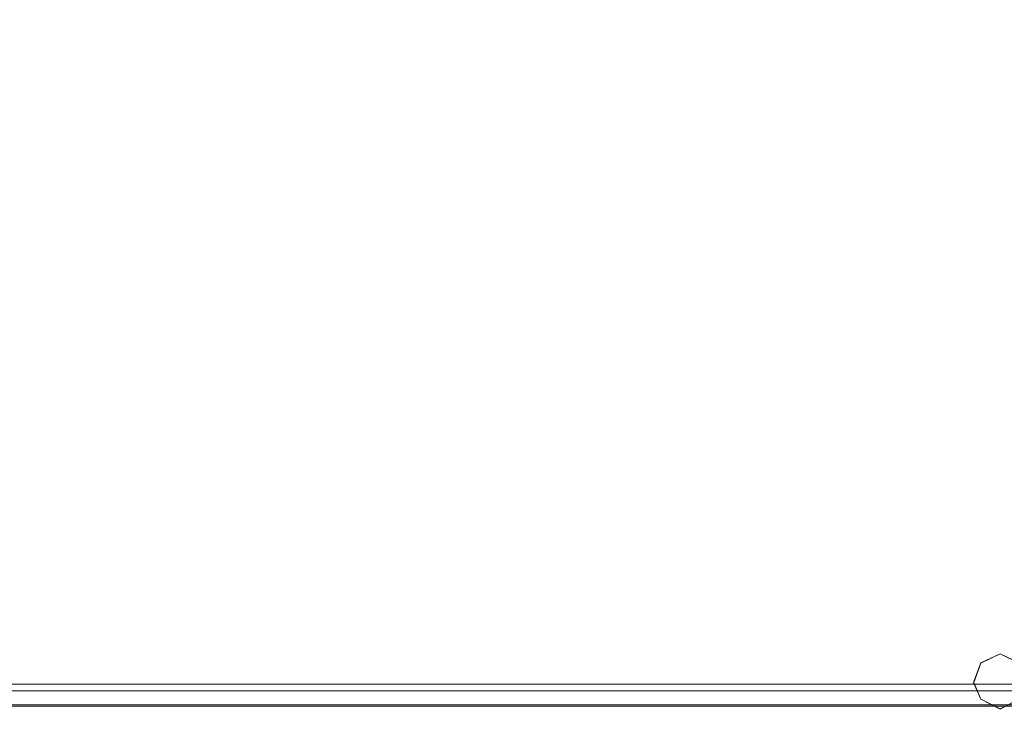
# Model space of a CAD drawing. Header units: millimetres. Extents: x -1290 to 1795, y -4192 to -1311.
# Tile 721 of 1056: x 1499 to 1521, y -2681 to -2666. Entities that reach past the tile are written whole.
import ezdxf

# ---------------------------------------------------------------- set-up
doc = ezdxf.new("R2010")
doc.units = ezdxf.units.MM
doc.layers.add('Aparatura', color=7, linetype='Continuous', lineweight=13)

msp = doc.modelspace()

# ---------------------------------------------------------------- linework, layer by layer
at = {"layer": 'Aparatura', "color": 7, "lineweight": 13}
for points in [[(1536.436, -2511.287), (1426.667, -2511.287), (1426.582, -2511.287), (1425.52, -2511.287), (1425.52, -2681.198), (1536.436, -2681.198), (1536.436, -2511.287)], [(1425.635, -2680.884), (1535.26, -2680.884), (1535.344, -2680.884), (1536.321, -2680.884), (1536.321, -2511.444), (1425.635, -2511.444), (1425.635, -2680.884)], [(1521.534, -2680.694), (1521.363, -2680.257), (1520.938, -2680.05), (1520.5, -2680.257), (1520.342, -2680.694), (1520.5, -2681.071), (1520.938, -2681.29), (1521.363, -2681.071), (1521.534, -2680.694)], [(1521.534, -2680.694), (1521.363, -2680.257), (1520.938, -2680.05), (1520.5, -2680.257), (1520.342, -2680.694), (1520.5, -2681.071), (1520.938, -2681.29), (1521.363, -2681.071), (1521.534, -2680.694)], [(1521.527, -2680.694), (1521.359, -2680.261), (1520.938, -2680.056), (1520.505, -2680.261), (1520.348, -2680.694), (1520.505, -2681.067), (1520.938, -2681.283), (1521.359, -2681.067), (1521.527, -2680.694)], [(1532.408, -2681.223), (1429.548, -2681.223), (1429.548, -2691.023), (1429.548, -2692.178), (1532.408, -2692.178), (1532.408, -2691.023), (1532.408, -2681.223)], [(1532.408, -2681.223), (1429.548, -2681.223), (1429.548, -2691.023), (1429.548, -2692.178), (1532.408, -2692.178), (1532.408, -2691.023), (1532.408, -2681.223)]]:
    msp.add_lwpolyline(points, close=True, dxfattribs=at)
for points in [[(1536.321, -2680.735), (1425.635, -2680.735)], [(1536.436, -2681.198), (1425.52, -2681.198)], [(1425.58, -2681.223), (1536.376, -2681.223)]]:
    msp.add_lwpolyline(points, dxfattribs=at)

doc.saveas('drawing.dxf')
